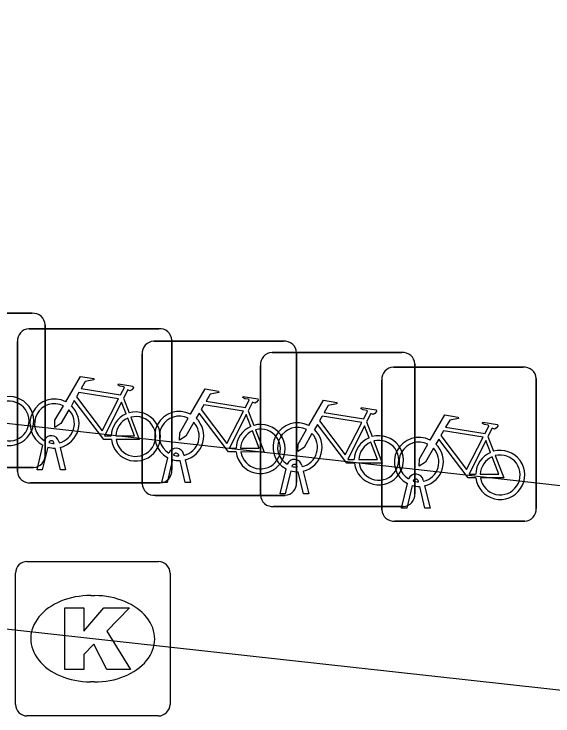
# Model space of a CAD drawing. Extents: x 162026 to 163499, y 387297 to 388169.
# Drawn here: x 162331.47 to 162334.96, y 387544.206 to 387548.755 of the extents above; entities that cross this region are included whole.
import ezdxf

# ---------------------------------------------------------------- set-up
doc = ezdxf.new("R2010")
doc.units = 0
for name, color, linetype in [('IMGEO_Fietsenrek', 7, 'Continuous'), ('IMGEO_Kolk', 7, 'Continuous'), ('IMGEO_Rijbaan_lokaal_gesloten', 7, 'Continuous'), ('IMGEO_Voetpad_open', 7, 'Continuous')]:
    doc.layers.add(name, color=color, linetype=linetype)

msp = doc.modelspace()

# ---------------------------------------------------------------- linework, layer by layer
at = {"layer": 'IMGEO_Fietsenrek'}
for p, q in [((162330.7469, 387546.8155), (162331.5878, 387546.8155)), ((162331.5878, 387546.8155), (162330.7469, 387546.8155)), ((162331.5669, 387546.7155), (162332.4078, 387546.7155)), ((162332.4078, 387546.7155), (162331.5669, 387546.7155)), ((162331.6715, 387546.7411), (162331.6715, 387545.9002)), ((162331.6715, 387545.9002), (162331.6715, 387546.7411)), ((162331.4925, 387545.7909), (162331.4925, 387546.6318)), ((162331.4925, 387546.6318), (162331.4925, 387545.7909)), ((162332.3749, 387546.6345), (162333.2158, 387546.6345)), ((162333.2158, 387546.6345), (162332.3749, 387546.6345)), ((162332.4915, 387546.6411), (162332.4915, 387545.8002)), ((162332.4915, 387545.8002), (162332.4915, 387546.6411)), ((162332.3005, 387545.7099), (162332.3005, 387546.5508)), ((162332.3005, 387546.5508), (162332.3005, 387545.7099)), ((162333.1409, 387546.5615), (162333.9818, 387546.5615)), ((162333.9818, 387546.5615), (162333.1409, 387546.5615)), ((162333.2995, 387546.5601), (162333.2995, 387545.7192)), ((162333.2995, 387545.7192), (162333.2995, 387546.5601)), ((162334.0655, 387546.4871), (162334.0655, 387545.6462)), ((162334.0655, 387545.6462), (162334.0655, 387546.4871)), ((162333.0665, 387545.6369), (162333.0665, 387546.4778)), ((162333.0665, 387546.4778), (162333.0665, 387545.6369)), ((162333.9269, 387546.4665), (162334.7678, 387546.4665)), ((162334.7678, 387546.4665), (162333.9269, 387546.4665)), ((162334.8515, 387546.3921), (162334.8515, 387545.5512)), ((162334.8515, 387545.5512), (162334.8515, 387546.3921)), ((162333.8525, 387545.5419), (162333.8525, 387546.3828)), ((162333.8525, 387546.3828), (162333.8525, 387545.5419)), ((162332.1792, 387546.2652), (162332.2155, 387546.17)), ((162332.9872, 387546.1842), (162333.0235, 387546.089)), ((162333.7532, 387546.1112), (162333.7895, 387546.016)), ((162331.7606, 387545.9834), (162331.7624, 387545.9755)), ((162334.5392, 387546.0162), (162334.5755, 387545.921)), ((162331.6195, 387545.8003), (162331.6578, 387545.9603)), ((162331.6882, 387545.9481), (162331.6529, 387545.8003)), ((162331.7299, 387545.9719), (162331.7289, 387545.9762)), ((162331.771, 387545.8003), (162331.7371, 387545.942)), ((162331.7694, 387545.9463), (162331.8044, 387545.8003)), ((162332.5379, 387545.8909), (162332.5369, 387545.8952)), ((162332.5686, 387545.9024), (162332.5704, 387545.8945)), ((162332.4275, 387545.7193), (162332.4658, 387545.8793)), ((162332.4962, 387545.8671), (162332.4609, 387545.7193)), ((162332.579, 387545.7193), (162332.5451, 387545.861)), ((162332.5774, 387545.8653), (162332.6124, 387545.7193)), ((162331.5971, 387545.8165), (162330.7562, 387545.8165)), ((162330.7562, 387545.8165), (162331.5971, 387545.8165)), ((162331.6529, 387545.8003), (162331.6195, 387545.8003)), ((162331.8044, 387545.8003), (162331.771, 387545.8003)), ((162333.1935, 387545.6463), (162333.2318, 387545.8063)), ((162333.3039, 387545.8179), (162333.3029, 387545.8222)), ((162333.3346, 387545.8294), (162333.3364, 387545.8215)), ((162333.2622, 387545.7941), (162333.2269, 387545.6463)), ((162333.345, 387545.6463), (162333.3111, 387545.788)), ((162333.3434, 387545.7923), (162333.3784, 387545.6463)), ((162332.4171, 387545.7165), (162331.5762, 387545.7165)), ((162331.5762, 387545.7165), (162332.4171, 387545.7165)), ((162332.4609, 387545.7193), (162332.4275, 387545.7193)), ((162332.6124, 387545.7193), (162332.579, 387545.7193)), ((162333.9795, 387545.5513), (162334.0178, 387545.7113)), ((162334.0899, 387545.7229), (162334.0889, 387545.7272)), ((162334.1206, 387545.7344), (162334.1224, 387545.7265)), ((162334.0482, 387545.6991), (162334.0129, 387545.5513)), ((162334.131, 387545.5513), (162334.0971, 387545.693)), ((162334.1294, 387545.6973), (162334.1644, 387545.5513)), ((162333.2251, 387545.6355), (162332.3842, 387545.6355)), ((162332.3842, 387545.6355), (162333.2251, 387545.6355)), ((162333.2269, 387545.6463), (162333.1935, 387545.6463)), ((162333.3784, 387545.6463), (162333.345, 387545.6463)), ((162333.9911, 387545.5625), (162333.1502, 387545.5625)), ((162333.1502, 387545.5625), (162333.9911, 387545.5625)), ((162334.0129, 387545.5513), (162333.9795, 387545.5513)), ((162334.1644, 387545.5513), (162334.131, 387545.5513)), ((162334.7771, 387545.4675), (162333.9362, 387545.4675)), ((162333.9362, 387545.4675), (162334.7771, 387545.4675))]:
    msp.add_line(p, q, dxfattribs=at)
for points in [[(162331.8051, 387546.2422), (162331.8998, 387546.4057), (162331.986, 387546.3919), (162331.9877, 387546.3832), (162331.9316, 387546.3723), (162331.9054, 387546.327), (162332.1606, 387546.2862)], [(162332.1606, 387546.2862), (162332.1856, 387546.335), (162332.1805, 387546.339), (162332.1573, 387546.3427), (162332.1446, 387546.3502), (162332.1436, 387546.3533), (162332.1458, 387546.3579), (162332.2406, 387546.3428), (162332.2429, 387546.3325), (162332.2335, 387546.3201), (162332.2211, 387546.3137), (162332.2066, 387546.3199), (162332.1792, 387546.2652)], [(162332.1477, 387546.261), (162331.8909, 387546.302), (162331.8742, 387546.2732), (162332.0412, 387546.0529), (162332.1477, 387546.261)], [(162332.6131, 387546.1612), (162332.7078, 387546.3247), (162332.794, 387546.3109), (162332.7957, 387546.3022), (162332.7396, 387546.2913), (162332.7134, 387546.246), (162332.9686, 387546.2052)], [(162332.9686, 387546.2052), (162332.9936, 387546.254), (162332.9885, 387546.258), (162332.9653, 387546.2617), (162332.9526, 387546.2692), (162332.9516, 387546.2723), (162332.9538, 387546.2769), (162333.0486, 387546.2618), (162333.0509, 387546.2515), (162333.0415, 387546.2391), (162333.0291, 387546.2327), (162333.0146, 387546.2389), (162332.9872, 387546.1842)], [(162331.8258, 387546.1897), (162331.7742, 387546.1005), (162331.7343, 387546.0745), (162331.7355, 387546.122), (162331.79, 387546.2162)], [(162332.1008, 387545.9975), (162332.0511, 387545.9976), (162331.8604, 387546.2493), (162331.8414, 387546.2165)], [(162332.1957, 387546.163), (162332.1664, 387546.2398), (162332.057, 387546.0217), (162332.0997, 387546.0216)], [(162332.9557, 387546.18), (162332.6989, 387546.221), (162332.6822, 387546.1922), (162332.8492, 387545.9719), (162332.9557, 387546.18)], [(162333.3791, 387546.0882), (162333.4738, 387546.2517), (162333.56, 387546.2379), (162333.5617, 387546.2292), (162333.5056, 387546.2183), (162333.4794, 387546.173), (162333.7346, 387546.1322)], [(162332.9088, 387545.9165), (162332.8591, 387545.9166), (162332.6684, 387546.1683), (162332.6494, 387546.1355)], [(162333.7346, 387546.1322), (162333.7596, 387546.181), (162333.7545, 387546.185), (162333.7313, 387546.1887), (162333.7186, 387546.1962), (162333.7176, 387546.1993), (162333.7198, 387546.2039), (162333.8146, 387546.1888), (162333.8169, 387546.1785), (162333.8075, 387546.1661), (162333.7951, 387546.1597), (162333.7806, 387546.1659), (162333.7532, 387546.1112)], [(162332.1297, 387546.0215), (162332.2496, 387546.0213), (162332.2064, 387546.1349)], [(162332.2262, 387546.1418), (162332.2812, 387545.9972), (162332.1311, 387545.9975)], [(162332.6338, 387546.1087), (162332.5822, 387546.0195), (162332.5423, 387545.9935), (162332.5435, 387546.041), (162332.598, 387546.1352)], [(162333.0037, 387546.082), (162332.9744, 387546.1588), (162332.865, 387545.9407), (162332.9077, 387545.9406)], [(162333.7217, 387546.107), (162333.4649, 387546.148), (162333.4482, 387546.1192), (162333.6152, 387545.8989), (162333.7217, 387546.107)], [(162334.1651, 387545.9932), (162334.2598, 387546.1567), (162334.346, 387546.1429), (162334.3477, 387546.1342), (162334.2916, 387546.1233), (162334.2654, 387546.078), (162334.5206, 387546.0372)], [(162333.6748, 387545.8435), (162333.6251, 387545.8436), (162333.4344, 387546.0953), (162333.4154, 387546.0625)], [(162333.7697, 387546.009), (162333.7404, 387546.0858), (162333.631, 387545.8677), (162333.6737, 387545.8676)], [(162334.5206, 387546.0372), (162334.5456, 387546.086), (162334.5405, 387546.09), (162334.5173, 387546.0937), (162334.5046, 387546.1012), (162334.5036, 387546.1043), (162334.5058, 387546.1089), (162334.6006, 387546.0938), (162334.6029, 387546.0835), (162334.5935, 387546.0711), (162334.5811, 387546.0647), (162334.5666, 387546.0709), (162334.5392, 387546.0162)], [(162332.9377, 387545.9405), (162333.0576, 387545.9403), (162333.0144, 387546.0539)], [(162333.0342, 387546.0608), (162333.0892, 387545.9162), (162332.9391, 387545.9165)], [(162333.3998, 387546.0357), (162333.3482, 387545.9465), (162333.3083, 387545.9205), (162333.3095, 387545.968), (162333.364, 387546.0622)], [(162334.5077, 387546.012), (162334.2509, 387546.053), (162334.2342, 387546.0242), (162334.4012, 387545.8039), (162334.5077, 387546.012)], [(162333.8002, 387545.9878), (162333.8552, 387545.8432), (162333.7051, 387545.8435)], [(162334.4608, 387545.7485), (162334.4111, 387545.7486), (162334.2204, 387546.0003), (162334.2014, 387545.9675)], [(162334.5557, 387545.914), (162334.5264, 387545.9908), (162334.417, 387545.7727), (162334.4597, 387545.7726)], [(162333.7037, 387545.8675), (162333.8236, 387545.8673), (162333.7804, 387545.9809)], [(162334.1858, 387545.9407), (162334.1342, 387545.8515), (162334.0943, 387545.8255), (162334.0955, 387545.873), (162334.15, 387545.9672)], [(162334.5862, 387545.8928), (162334.6412, 387545.7482), (162334.4911, 387545.7485)], [(162334.4897, 387545.7725), (162334.6096, 387545.7723), (162334.5664, 387545.8859)]]:
    msp.add_lwpolyline(points, dxfattribs=at)
for centre, radius, start, end in [((162331.5936, 387546.7378), 0.0779, 2.4484, 94.2845), ((162331.5936, 387546.7378), 0.0779, 2.4484, 94.2845), ((162331.5702, 387546.6376), 0.0779, 92.4484, 184.2845), ((162331.5702, 387546.6376), 0.0779, 92.4484, 184.2845), ((162332.4136, 387546.6378), 0.0779, 2.4484, 94.2845), ((162332.4136, 387546.6378), 0.0779, 2.4484, 94.2845), ((162332.3782, 387546.5566), 0.0779, 92.4484, 184.2845), ((162332.3782, 387546.5566), 0.0779, 92.4484, 184.2845), ((162333.2216, 387546.5568), 0.0779, 2.4484, 94.2845), ((162333.2216, 387546.5568), 0.0779, 2.4484, 94.2845), ((162333.1442, 387546.4836), 0.0779, 92.4484, 184.2845), ((162333.1442, 387546.4836), 0.0779, 92.4484, 184.2845), ((162333.9876, 387546.4838), 0.0779, 2.4484, 94.2845), ((162333.9876, 387546.4838), 0.0779, 2.4484, 94.2845), ((162333.9302, 387546.3886), 0.0779, 92.4484, 184.2845), ((162333.9302, 387546.3886), 0.0779, 92.4484, 184.2845), ((162334.7736, 387546.3888), 0.0779, 2.4484, 94.2845), ((162334.7736, 387546.3888), 0.0779, 2.4484, 94.2845), ((162331.4387, 387546.1169), 0.159, 187.0065, 105.7708), ((162331.7321, 387546.1009), 0.159, 62.6766, 242.1369), ((162331.4387, 387546.1169), 0.129, 188.6715, 104.5883), ((162331.7321, 387546.1009), 0.129, 63.3192, 238.903), ((162331.7321, 387546.1009), 0.159, 283.5766, 46.6042), ((162331.7321, 387546.1009), 0.129, 283.6043, 43.4302), ((162332.2587, 387546.0169), 0.159, 187.0065, 105.7708), ((162332.5401, 387546.0199), 0.159, 62.6766, 242.1369), ((162332.2587, 387546.0169), 0.159, 113.3408, 178.3217), ((162332.2587, 387546.0169), 0.129, 113.923, 177.9556), ((162332.2587, 387546.0169), 0.129, 188.6715, 104.5883), ((162332.5401, 387546.0199), 0.129, 63.3192, 238.903), ((162332.5401, 387546.0199), 0.159, 283.5766, 46.6042), ((162332.5401, 387546.0199), 0.129, 283.6043, 43.4302), ((162333.0667, 387545.9359), 0.159, 113.3408, 178.3217), ((162333.0667, 387545.9359), 0.159, 187.0065, 105.7708), ((162333.3061, 387545.9469), 0.159, 62.6766, 242.1369), ((162333.3061, 387545.9469), 0.129, 63.3192, 238.903), ((162333.0667, 387545.9359), 0.129, 113.923, 177.9556), ((162333.0667, 387545.9359), 0.129, 188.6715, 104.5883), ((162333.3061, 387545.9469), 0.129, 283.6043, 43.4302), ((162333.3061, 387545.9469), 0.159, 283.5766, 46.6042), ((162331.7119, 387545.9723), 0.0499, 12.8025, 158.6934), ((162331.7119, 387545.9723), 0.0174, 12.8025, 163.4502), ((162333.8327, 387545.8629), 0.159, 113.3408, 178.3217), ((162333.8327, 387545.8629), 0.159, 187.0065, 105.7708), ((162333.8327, 387545.8629), 0.129, 188.6715, 104.5883), ((162334.0921, 387545.8519), 0.159, 62.6766, 242.1369), ((162331.7321, 387546.1009), 0.159, 253.9967, 271.7867), ((162331.7321, 387546.1009), 0.129, 253.415, 269.0204), ((162332.5199, 387545.8913), 0.0499, 12.8025, 158.6934), ((162333.8327, 387545.8629), 0.129, 113.923, 177.9556), ((162334.0921, 387545.8519), 0.129, 63.3192, 238.903), ((162334.0921, 387545.8519), 0.129, 283.6043, 43.4302), ((162334.0921, 387545.8519), 0.159, 283.5766, 46.6042), ((162331.5938, 387545.8944), 0.0779, 272.4484, 4.2845), ((162331.5938, 387545.8944), 0.0779, 272.4484, 4.2845), ((162332.5199, 387545.8913), 0.0174, 12.8025, 163.4502), ((162332.5401, 387546.0199), 0.129, 253.415, 269.0204), ((162334.6187, 387545.7679), 0.159, 113.3408, 178.3217), ((162334.6187, 387545.7679), 0.159, 187.0065, 105.7708), ((162334.6187, 387545.7679), 0.129, 188.6715, 104.5883), ((162332.5401, 387546.0199), 0.159, 253.9967, 271.7867), ((162333.2859, 387545.8183), 0.0499, 12.8025, 158.6934), ((162334.6187, 387545.7679), 0.129, 113.923, 177.9556), ((162333.2859, 387545.8183), 0.0174, 12.8025, 163.4502), ((162333.3061, 387545.9469), 0.129, 253.415, 269.0204), ((162331.5704, 387545.7942), 0.0779, 182.4484, 274.2845), ((162331.5704, 387545.7942), 0.0779, 182.4484, 274.2845), ((162332.4138, 387545.7944), 0.0779, 272.4484, 4.2845), ((162332.4138, 387545.7944), 0.0779, 272.4484, 4.2845), ((162333.3061, 387545.9469), 0.159, 253.9967, 271.7867), ((162334.0719, 387545.7233), 0.0499, 12.8025, 158.6934), ((162332.3784, 387545.7132), 0.0779, 182.4484, 274.2845), ((162332.3784, 387545.7132), 0.0779, 182.4484, 274.2845), ((162333.2218, 387545.7134), 0.0779, 272.4484, 4.2845), ((162333.2218, 387545.7134), 0.0779, 272.4484, 4.2845), ((162334.0719, 387545.7233), 0.0174, 12.8025, 163.4502), ((162334.0921, 387545.8519), 0.129, 253.415, 269.0204), ((162334.0921, 387545.8519), 0.159, 253.9967, 271.7867), ((162333.1444, 387545.6402), 0.0779, 182.4484, 274.2845), ((162333.1444, 387545.6402), 0.0779, 182.4484, 274.2845), ((162333.9878, 387545.6404), 0.0779, 272.4484, 4.2845), ((162333.9878, 387545.6404), 0.0779, 272.4484, 4.2845), ((162333.9304, 387545.5452), 0.0779, 182.4484, 274.2845), ((162333.9304, 387545.5452), 0.0779, 182.4484, 274.2845), ((162334.7738, 387545.5454), 0.0779, 272.4484, 4.2845), ((162334.7738, 387545.5454), 0.0779, 272.4484, 4.2845)]:
    msp.add_arc(centre, radius, start, end, dxfattribs=at)
at = {"layer": 'IMGEO_Kolk'}
for p, q in [((162331.5539, 387545.2065), (162332.4061, 387545.2065)), ((162331.4795, 387544.2799), (162331.4795, 387545.1321)), ((162332.4805, 387545.1321), (162332.4805, 387544.2799)), ((162331.9675, 387544.9857), (162331.9925, 387544.9857)), ((162331.9895, 387544.4263), (162331.9646, 387544.4263)), ((162332.4061, 387544.2055), (162331.5539, 387544.2055))]:
    msp.add_line(p, q, dxfattribs=at)
for points in [[(162331.5539, 387545.2065), (162332.4061, 387545.2065)], [(162331.4795, 387544.2799), (162331.4795, 387545.1321)], [(162332.4805, 387545.1321), (162332.4805, 387544.2799)], [(162331.7997, 387544.906), (162331.9232, 387544.906), (162331.9232, 387544.7548), (162332.0528, 387544.906), (162332.2174, 387544.906), (162332.0713, 387544.7551), (162332.2239, 387544.506), (162332.0716, 387544.506), (162331.9873, 387544.6702), (162331.9232, 387544.6032), (162331.9232, 387544.506), (162331.7997, 387544.506), (162331.7997, 387544.906)], [(162332.4061, 387544.2055), (162331.5539, 387544.2055)]]:
    msp.add_lwpolyline(points, dxfattribs=at)
for centre, start, end in [((162331.556, 387545.13), 91.552, 178.448), ((162331.556, 387545.13), 91.552, 178.448), ((162332.404, 387545.13), 1.552, 88.448), ((162332.404, 387545.13), 1.552, 88.448), ((162331.556, 387544.282), 181.552, 268.448), ((162331.556, 387544.282), 181.552, 268.448), ((162332.404, 387544.282), 271.552, 358.448), ((162332.404, 387544.282), 271.552, 358.448)]:
    msp.add_arc(centre, 0.0765, start, end, dxfattribs=at)
for centre, major_axis, ratio, start_param, end_param in [((162331.966, 387544.706), (-0.3872, 0.002), 0.722429, 4.712389, 7.853982), ((162331.991, 387544.706), (-0.3901, 0.002), 0.717154, 1.570796, 4.712389)]:
    msp.add_ellipse(centre, major_axis=major_axis, ratio=ratio, start_param=start_param, end_param=end_param, dxfattribs=at)
at = {"layer": 'IMGEO_Rijbaan_lokaal_gesloten'}
msp.add_lwpolyline([(162335.41, 387544.327), (162331.98, 387544.706), (162318.59, 387546.192), (162300.729, 387548.178), (162295.461, 387548.755)], dxfattribs=at)
at = {"layer": 'IMGEO_Voetpad_open'}
msp.add_lwpolyline([(162320.504, 387547.333), (162335.201, 387545.678)], dxfattribs=at)

doc.saveas('drawing.dxf')
